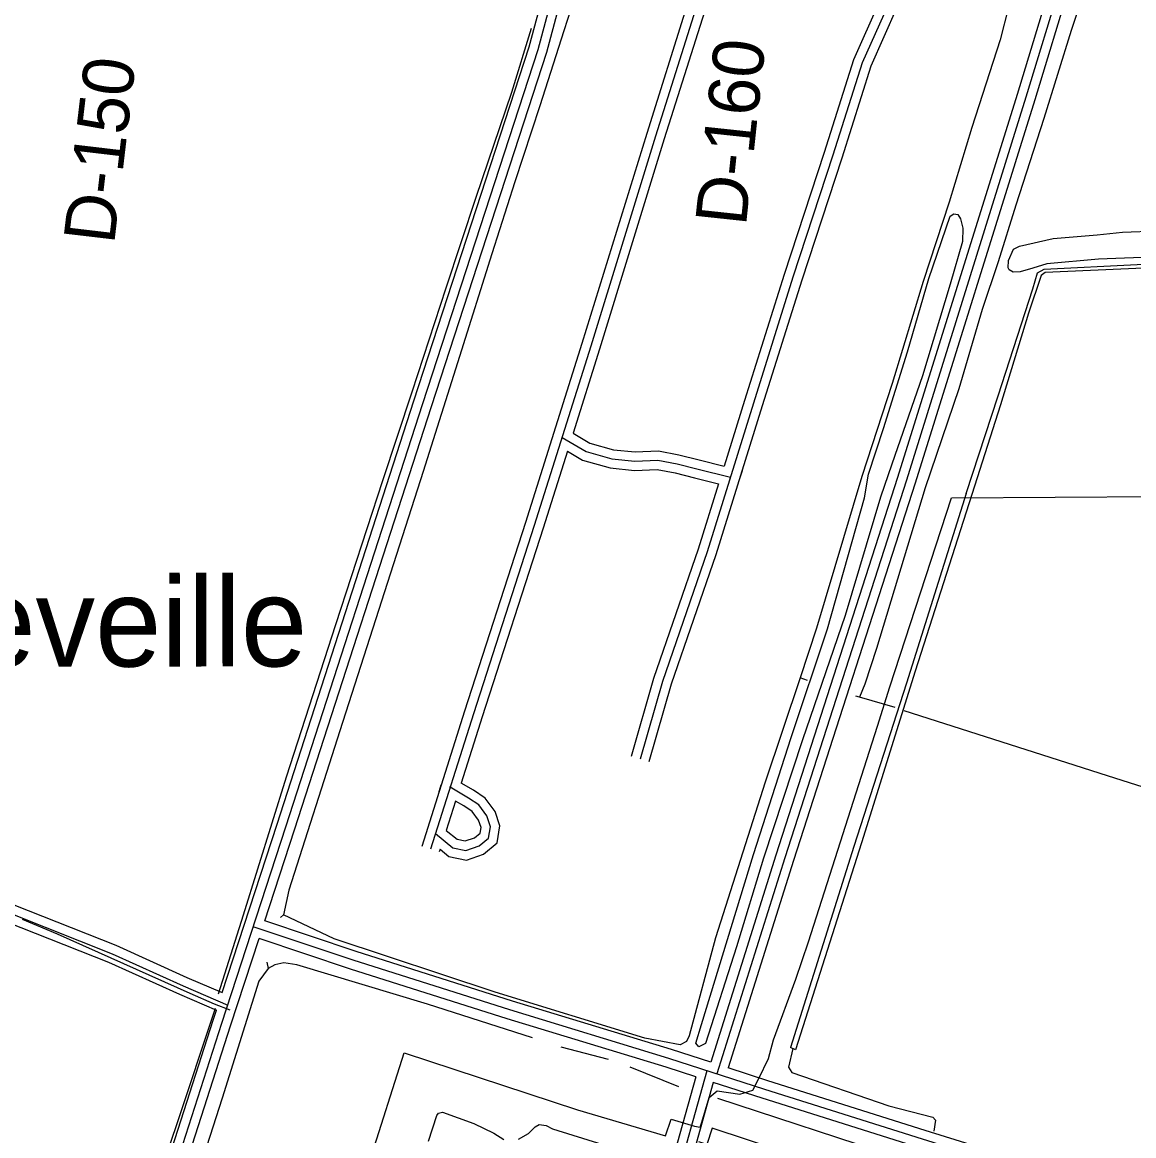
# Model space of a CAD drawing. Extents: x 3297772 to 3335630, y 634068 to 659439.
# Drawn here: x 3325853 to 3327660, y 642856 to 644667 of the extents above; entities that cross this region are included whole.
import ezdxf

# ---------------------------------------------------------------- set-up
doc = ezdxf.new("R2010")
doc.units = 0
for name, color, linetype in [('V-DTCH-CNTR', 7, 'Continuous'), ('V-RIVR-RANG-IDEN', 7, 'Continuous'), ('V-ROAD-CNTR', 7, 'Continuous'), ('V-SITE-OTLN', 7, 'Continuous'), ('V-SITE-VEGE', 7, 'Continuous'), ('V-TOPO-GNAM-IDEN', 7, 'Continuous'), ('V-TOPO-SHOR', 7, 'Continuous'), ('V-UTIL-LINE', 7, 'Continuous')]:
    doc.layers.add(name, color=color, linetype=linetype)

msp = doc.modelspace()

# ---------------------------------------------------------------- linework, layer by layer
at = {"layer": 'V-DTCH-CNTR'}
msp.add_lwpolyline([(3325852.3, 643208.1), (3325909.4, 643183.9), (3326125.4, 643087.4), (3326164.9, 643070.3), (3326190.3, 643060.7)], dxfattribs=at)
at = {"layer": 'V-ROAD-CNTR'}
for points in [[(3327541.3, 644800.6), (3327528.4, 644739.8), (3327470.6, 644549.6), (3327276.2, 643926.7), (3327078.4, 643312.3), (3326972.3, 642975.2)], [(3327270.7, 644787.9), (3327271.3, 644750.9), (3327260.8, 644695.6), (3327218.7, 644601), (3327171.1, 644450.8), (3327106, 644252.4), (3327041.8, 644047.5), (3326966.4, 643805.4), (3326893.8, 643594.8), (3326857.5, 643468.3)], [(3327285.7, 644788.2), (3327286.4, 644749.7), (3327275.2, 644691.1), (3327232.7, 644595.6), (3327185.4, 644446.2), (3327120.3, 644247.8), (3327056.1, 644043), (3326980.6, 643800.7), (3326908.1, 643590.3), (3326871.9, 643464.1)], [(3327556, 644797.5), (3327542.9, 644736), (3327484.9, 644545.2), (3327290.5, 643922.1), (3327092.7, 643307.8), (3326982, 642956.2)], [(3327255.7, 644787.6), (3327256.3, 644752.2), (3327246.4, 644700.1), (3327204.6, 644606.3), (3327156.8, 644455.4), (3327091.7, 644257), (3327027.5, 644051.9), (3326994.2, 643945.1)], [(3327570.6, 644794.4), (3327557.5, 644732.3), (3327499.3, 644540.8), (3327304.8, 643917.6), (3327107, 643303.2), (3327000.8, 642965.9)], [(3326944.1, 644775.8), (3326943.2, 644736.4), (3326933.1, 644692.1), (3326868.2, 644486.5), (3326762.9, 644144.5), (3326671.1, 643853.2), (3326572.1, 643546.4), (3326502.2, 643326.4)], [(3326959.1, 644775.5), (3326958.2, 644734.6), (3326947.6, 644688.2), (3326882.5, 644482), (3326777.2, 644140), (3326685.4, 643848.6), (3326586.4, 643541.8), (3326516.5, 643321.9)], [(3326974.1, 644775.2), (3326973.1, 644732.7), (3326962, 644684.3), (3326896.8, 644477.5), (3326791.6, 644135.5), (3326748.4, 643998.5)], [(3325033.9, 639494), (3325141.5, 639838.6), (3325256.7, 640198), (3325394.4, 640626.9), (3325549.9, 641105), (3325705.8, 641583.9), (3325774.7, 641801.8), (3325996.6, 642476.8), (3326177.2, 643038.9), (3326281.2, 643358.1), (3326504, 644046.9), (3326691.5, 644623), (3326727.4, 644757)], [(3326177.6, 643088.5), (3326267, 643362.7), (3326489.7, 644051.5), (3326677.1, 644627.2), (3326712.9, 644760.9)], [(3326247.2, 643205.1), (3326295.5, 643353.5), (3326518.2, 644042.3), (3326705.9, 644618.7), (3326741.8, 644753.2)], [(3323289.3, 644180.7), (3323289, 644180.8), (3323426.8, 644140.4), (3323703.7, 644053.3), (3324005.7, 643960), (3324329.5, 643856.3), (3324481.3, 643804.3), (3324543.9, 643782.3), (3324576, 643773.7), (3324613, 643745.1), (3324744.2, 643691.3), (3324954.8, 643596.8), (3325168.3, 643501.5), (3325391.5, 643406.4), (3325556.9, 643338.3), (3325783.1, 643237.2), (3325998.9, 643151.8), (3326114.4, 643099.5), (3326186.8, 643068.2)], [(3326730.5, 643991.6), (3326769.9, 643968.8), (3326811.5, 643956.9), (3326849, 643953.2), (3326886.5, 643954.6), (3326917.5, 643948.8), (3326949.9, 643940.9), (3327004.3, 643927), (3327003.6, 643924.9)], [(3326748.4, 643998.5), (3326775.8, 643982.7), (3326814.4, 643971.7), (3326849.5, 643968.3), (3326887.6, 643969.7), (3326920.7, 643963.5), (3326953.5, 643955.5), (3326994.2, 643945.1)], [(3326739.2, 643969.2), (3326699.7, 643844.1), (3326600.7, 643537.2), (3326566.4, 643429.4)], [(3326739.2, 643969.2), (3326764, 643954.9), (3326808.7, 643942.1), (3326848.6, 643938.2), (3326885.4, 643939.6), (3326914.3, 643934.2), (3326946.2, 643926.3), (3326985.2, 643916.4)], [(3327023.3, 643937.6), (3327017.7, 643919.7)], [(3326985.2, 643916.4), (3326952.1, 643810.1), (3326879.5, 643599.3), (3326843.1, 643472.4)], [(3324607.9, 643768.1), (3324620.6, 643758.2), (3324750.2, 643705.1), (3324960.9, 643610.5), (3325174.3, 643515.2), (3325397.2, 643420.2), (3325562.8, 643352.1), (3325788.9, 643251), (3326004.7, 643165.6), (3326120.5, 643113.2), (3326177.6, 643088.5)], [(3324598.6, 643737.3), (3324605.5, 643732), (3324738.3, 643677.5), (3324948.7, 643583.1), (3325162.3, 643487.7), (3325385.7, 643392.6), (3325550.9, 643324.5), (3325777.3, 643223.4), (3325993, 643137.9), (3326108.3, 643085.8), (3326168.3, 643059.8)], [(3326524.6, 643347.3), (3326553.1, 643324), (3326574, 643319.7), (3326595.5, 643327.1), (3326611.1, 643340), (3326614.1, 643358.4), (3326608.1, 643376.1), (3326595.2, 643393.9), (3326578.6, 643404.9), (3326548.5, 643422.6), (3326549.4, 643425.5)], [(3326530.6, 643415.7), (3326534.1, 643426.8)], [(3326532.2, 643321.7), (3326546.4, 643310), (3326575, 643304.2), (3326603, 643313.8), (3326625, 643332.1), (3326629.5, 643359.6), (3326621.6, 643383.1), (3326605.7, 643404.9), (3326586.6, 643417.6), (3326566.4, 643429.4)], [(3326542, 643352.5), (3326559.7, 643337.9), (3326573, 643335.3), (3326588.1, 643340.4), (3326597.2, 643348), (3326598.7, 643357.1), (3326594.7, 643369.2), (3326584.6, 643382.9), (3326570.7, 643392.1), (3326557.1, 643400.1)], [(3326557.1, 643400.1), (3326542, 643352.5)], [(3326532.2, 643321.7), (3326530.8, 643317.4)], [(3326972.3, 642975.2), (3326908.7, 642995.8), (3326650.2, 643074.6), (3326395.6, 643155.2), (3326247.2, 643205.1)], [(3328802.9, 642373.5), (3328687.9, 642411.7), (3328504.8, 642466.1), (3328306.7, 642531.6), (3328012.6, 642620.6), (3327900.2, 642660.7), (3327636.8, 642749.9), (3327316.5, 642850), (3327060.4, 642930.8), (3326904.2, 642981.5), (3326645.8, 643060.3), (3326390.9, 643141), (3326228.3, 643195.6)], [(3325746.7, 641663.3), (3325789, 641797.2), (3326010.9, 642472.1), (3326191.5, 643034.3), (3326237.9, 643176.5)], [(3326947.9, 642951.5), (3326899.7, 642967.2), (3326641.3, 643046), (3326386.3, 643126.7), (3326237.9, 643176.5)], [(3325766.4, 641824.8), (3325982.4, 642481.4), (3326163, 643043.5), (3326168.3, 643059.8)], [(3326966.2, 642961.4), (3326910.4, 642761.6), (3326716, 642157.6), (3326521.9, 641566.2), (3326267.3, 640782.9), (3325963.3, 639838.4)], [(3326947.9, 642951.5), (3326896, 642765.9), (3326701.7, 642162.3), (3326507.7, 641570.9), (3326463.3, 641434.4)], [(3327944.9, 642660.6), (3327905.1, 642674.8), (3327641.4, 642764.1), (3327321, 642864.3), (3327065, 642945.1), (3327000.8, 642965.9)], [(3326976.5, 642942.3), (3326924.7, 642757.3), (3326899.4, 642678.4)], [(3327935.5, 642632.1), (3327895.2, 642646.5), (3327632.1, 642735.6), (3327312, 642835.7), (3327055.8, 642916.6), (3326976.5, 642942.3)]]:
    msp.add_lwpolyline(points, dxfattribs=at)
at = {"layer": 'V-SITE-OTLN'}
for p, q in [((3327263.4, 643586), (3327363.9, 643893.3)), ((3327363.9, 643893.3), (3329463.9, 643908.8)), ((3327243.8, 643521.8), (3327263.4, 643586)), ((3327131.2, 643171), (3327243.8, 643521.8)), ((3327110.7, 643110.4), (3327131.2, 643171)), ((3327074.6, 643011.9), (3327110.7, 643110.4)), ((3327066.2, 642981.2), (3327074.6, 643011.9)), ((3326409.6, 642789.9), (3326473.8, 642990.6)), ((3326473.8, 642990.6), (3326755.8, 642897.6)), ((3327050.5, 642948.7), (3327066.2, 642981.2)), ((3327040.6, 642929.7), (3327050.5, 642948.7)), ((3326957.7, 642877.8), (3326969.8, 642917.6)), ((3326969.8, 642917.6), (3326982.6, 642928.4)), ((3326982.6, 642928.4), (3327019.7, 642923.5)), ((3327019.7, 642923.5), (3327040.6, 642929.7)), ((3326755.8, 642897.6), (3326898.7, 642855.6)), ((3326898.7, 642855.6), (3326908, 642882.7)), ((3326908, 642882.7), (3326945.7, 642871.3)), ((3326945.7, 642871.3), (3326954.9, 642869.7)), ((3326954.9, 642869.7), (3326957.7, 642877.8))]:
    msp.add_line(p, q, dxfattribs=at)
at = {"layer": 'V-SITE-VEGE'}
msp.add_lwpolyline([(3327248.6, 643894.7), (3327191.2, 643702.1), (3327121.6, 643499.6), (3327058.1, 643307), (3327014.1, 643163.1), (3326964, 643005.5), (3326953.2, 643000.2), (3326947.9, 643006.4), (3326957.4, 643036.8), (3327042.1, 643313.2), (3327103.3, 643503.6), (3327162, 643680.2), (3327222.6, 643893.4), (3327229.1, 643932.1), (3327253.3, 644006.3), (3327292.4, 644131.1), (3327327.1, 644250.1), (3327361.5, 644351.9), (3327367.7, 644355.8), (3327374.3, 644354.3), (3327378.6, 644347.3), (3327382.5, 644332.5), (3327382, 644310.7), (3327361.7, 644241.1), (3327316.5, 644092.2), (3327266.9, 643948.4)], close=True, dxfattribs=at)
msp.add_lwpolyline([(3327702.1, 644285.8), (3327602.9, 644282), (3327518.9, 644274), (3327496.3, 644267), (3327475.7, 644261.2), (3327464.4, 644260.8), (3327457.8, 644264.3), (3327456.3, 644267.8), (3327456.7, 644279.5), (3327464.9, 644298.1), (3327474.6, 644302.8), (3327529.4, 644315.6), (3327601, 644321.3), (3327641.9, 644325.6), (3327699, 644327.8)], dxfattribs=at)
at = {"layer": 'V-TOPO-SHOR'}
for p, q in [((3327129.5, 643596.5), (3327117.6, 643600.4)), ((3326250.4, 643137.8), (3326252.5, 643127.7)), ((3326806.3, 642979.7), (3326729, 642999.7)), ((3326920.7, 642935.3), (3326841.1, 642967))]:
    msp.add_line(p, q, dxfattribs=at)
for points in [[(3327471.9, 644758), (3327470.2, 644745.5), (3327442.9, 644638.6), (3327397.2, 644496.3), (3327360.1, 644374.6), (3327317.6, 644245.5), (3327267.6, 644079.5), (3327218, 643928.3)], [(3327586.5, 644739.1), (3327558.4, 644653.6), (3327513.9, 644510.9), (3327468.6, 644369.4), (3327440.1, 644277.3), (3327414, 644199.9), (3327376.1, 644070.8), (3327321.1, 643909.5)], [(3326751.1, 644709), (3326733.5, 644653.4), (3326694.5, 644531.3), (3326653.9, 644407.7), (3326616.4, 644290.3), (3326563.7, 644123.5), (3326504.4, 643936.5)], [(3326680.2, 644657.3), (3326648.2, 644552.8), (3326590.5, 644382.1), (3326541.3, 644234.7), (3326486.3, 644065.6), (3326438.3, 643921)], [(3326504.4, 643936.5), (3326369, 643514.3), (3326286.2, 643255.3), (3326277.4, 643215.1)], [(3326438.3, 643921), (3326362.1, 643687.1), (3326281.8, 643439.1), (3326211.8, 643214.5), (3326171.3, 643085.8)], [(3327218, 643928.3), (3327144.6, 643681.6), (3327117.6, 643600.4), (3327061.1, 643431.1), (3326979.9, 643177.5), (3326937.5, 643018.1), (3326932.8, 643008.9), (3326922.6, 643003.5), (3326865.4, 643014.1)], [(3327321.1, 643909.5), (3327242.1, 643648.1), (3327223, 643590.1), (3327214.3, 643569.2)], [(3327272.3, 643552.6), (3327214.3, 643569.2), (3327208.1, 643571)], [(3328126.4, 643256.2), (3328128.9, 643271.7), (3328127.4, 643278.7), (3328119.7, 643282.6), (3327993.3, 643322.2), (3327910.9, 643348), (3327617.9, 643441.1), (3327286.9, 643547)], [(3326865.4, 643014.1), (3326621.8, 643089), (3326359.7, 643175.7), (3326277.4, 643215.1), (3326272.7, 643210.5)], [(3326682.6, 643014.8), (3326511.7, 643069.7), (3326299, 643133.6), (3326278.1, 643136.8), (3326263.4, 643133.9), (3326252.5, 643127.7), (3326237.6, 643106.9), (3326177.8, 642916.7), (3326117.8, 642729.5), (3326079.9, 642611.3), (3325985.1, 642314.4), (3325918.3, 642107.2), (3325873.3, 641954.6)], [(3326166.4, 643062.5), (3326102.6, 642869.9), (3326060.8, 642747.9), (3326064.8, 642745.2)], [(3327467.3, 642758.6), (3327274.8, 642820.7), (3326984.1, 642916.1)], [(3326513.1, 642846.8), (3326526.6, 642888.5), (3326529.8, 642892.4), (3326536, 642893.9), (3326587, 642875.6), (3326619.4, 642859.9), (3326635.6, 642849.6)], [(3326659.6, 642850.2), (3326676, 642859.4), (3326686.9, 642870.1), (3326693.2, 642874), (3326704.8, 642872.3), (3326714.8, 642866.8)], [(3326714.8, 642866.8), (3326796.8, 642841.3)]]:
    msp.add_lwpolyline(points, dxfattribs=at)
at = {"layer": 'V-UTIL-LINE'}
for points in [[(3327387.8, 643900.4), (3327439.8, 644059.7), (3327496.1, 644233.5), (3327504, 644259.4), (3327514.6, 644265.3), (3327666.1, 644272.9), (3327845.1, 644280.6), (3328069.2, 644290.1), (3328111.4, 644413.3), (3328173.6, 644605.6), (3328227.2, 644781.8)], [(3328235.1, 644779.8), (3328188.2, 644634.6), (3328118.1, 644419.2), (3328074, 644288.6), (3328078.3, 644286.2), (3328232.9, 644292.7), (3328452.8, 644302.3), (3328450, 644297.2), (3328315.4, 644292.6), (3328069.6, 644282.7), (3327946.8, 644278.5), (3327676.3, 644267), (3327516.5, 644260.2), (3327509.9, 644255.5), (3327489.4, 644193.9), (3327443.7, 644044.7), (3327397.2, 643898.8)], [(3327387.8, 643900.4), (3327290.9, 643592.1), (3327205.2, 643326.3), (3327101.9, 642999)], [(3327397.2, 643898.8), (3327305, 643611.3), (3327217.4, 643331.9), (3327110.4, 642995.6), (3327101.9, 642999)], [(3327106.1, 642997.3), (3327098.6, 642967.4), (3327104, 642958.3), (3327262.1, 642904.4), (3327333.6, 642885.7), (3327338.1, 642881.1), (3327335.2, 642863)], [(3327299.9, 642761.8), (3327147.1, 642811.1), (3326974.5, 642867.8), (3326966.1, 642841.6), (3326953.2, 642845.6)]]:
    msp.add_lwpolyline(points, dxfattribs=at)

# ---------------------------------------------------------------- texts
at = {"layer": 'V-RIVR-RANG-IDEN'}
for s, rotation, p in [('D-160', 83.9067, (3327029.5, 644334.4)), ('D-150', 83.2722, (3326001.9, 644304.7))]:
    msp.add_text(s, height=83, rotation=rotation, dxfattribs=at).set_placement(p)
at = {"layer": 'V-TOPO-GNAM-IDEN'}
msp.add_text('Reveille', height=145, rotation=0.0734, dxfattribs=at).set_placement((3325626.4, 643618.4))

doc.saveas('drawing.dxf')
